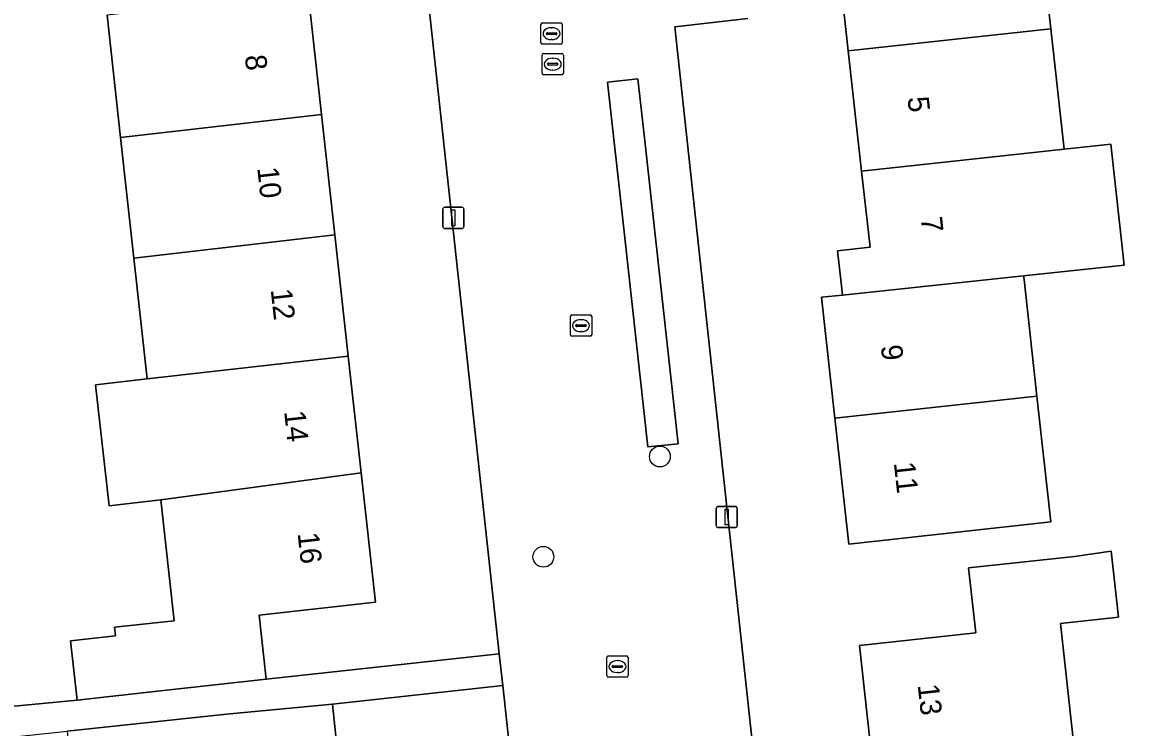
# Model space of a CAD drawing. Extents: x 160023 to 161302, y 384750 to 385707.
# Drawn here: x 161079 to 161131.7, y 385002.5 to 385035.7 of the extents above; entities that cross this region are included whole.
import ezdxf

# ---------------------------------------------------------------- set-up
doc = ezdxf.new("R2010")
doc.units = 0
for name, color, linetype in [('IMGEO_Boom', 7, 'Continuous'), ('IMGEO_Erf', 7, 'Continuous'), ('IMGEO_Kolk', 7, 'Continuous'), ('IMGEO_Lichtmast', 7, 'Continuous'), ('IMGEO_Pand', 7, 'Continuous'), ('IMGEO_Pand_nummerreeks', 7, 'Continuous'), ('IMGEO_Parkeervlak_open', 7, 'Continuous'), ('IMGEO_Rijbaan_lokaal_open', 7, 'Continuous'), ('IMGEO_Rioolput', 7, 'Continuous'), ('IMGEO_Voetpad_open', 7, 'Continuous')]:
    doc.layers.add(name, color=color, linetype=linetype)

msp = doc.modelspace()

# ---------------------------------------------------------------- linework, layer by layer
at = {"layer": 'IMGEO_Boom'}
for centre in [(161108.911, 385015.274), (161103.436, 385010.558)]:
    msp.add_circle(centre, 0.489, dxfattribs=at)
at = {"layer": 'IMGEO_Erf'}
for points in [[(161126.662, 385041.063), (161127.29, 385035.387), (161127.916, 385029.728), (161130.099, 385029.958), (161130.727, 385024.271), (161126.004, 385023.769), (161126.024, 385023.592), (161126.631, 385018.105), (161127.283, 385012.208), (161122.76, 385011.708), (161117.79, 385011.158), (161117.135, 385017.074), (161116.506, 385022.76), (161117.49, 385022.865), (161117.426, 385023.447), (161117.261, 385024.947), (161118.789, 385025.112), (161118.393, 385028.694), (161117.767, 385034.353), (161117.133, 385040.083)], [(161092.377, 385037.073), (161093.008, 385031.355), (161093.633, 385025.697), (161094.264, 385019.989), (161094.869, 385014.507), (161095.541, 385008.423), (161090.078, 385007.82), (161090.411, 385004.801), (161101.363, 385005.987), (161097.917, 385037.806)], [(161069.837, 385002.7), (161081.517, 385003.819), (161081.208, 385006.612), (161083.327, 385006.846), (161083.284, 385007.242), (161086.077, 385007.551), (161085.45, 385013.232), (161083.032, 385012.956), (161082.389, 385018.647), (161084.821, 385018.922), (161084.194, 385024.601), (161083.568, 385030.269), (161082.932, 385036.03)], [(161113.048, 385035.872), (161109.62, 385035.48), (161113.456, 385000)], [(161118.914, 385000.664), (161118.285, 385006.392), (161123.753, 385006.983), (161123.422, 385010.039), (161128.394, 385010.577), (161130.127, 385010.822), (161130.463, 385007.717), (161127.745, 385007.423), (161128.367, 385001.692)]]:
    msp.add_lwpolyline(points, dxfattribs=at)
msp.add_lwpolyline([(161102.011, 385000), (161101.524, 385004.5), (161093.522, 385003.633), (161093.898, 385000), (161094.127, 384997.928), (161094.75, 384992.292), (161095.379, 384986.6), (161096.004, 384980.95), (161096.628, 384975.303), (161097.254, 384969.635), (161097.907, 384963.729), (161091.115, 384962.978), (161091.35, 384961.045), (161095.439, 384960.866), (161106.129, 384961.966)], close=True, dxfattribs=at)
at = {"layer": 'IMGEO_Kolk'}
for p, q in [((161103.32, 385034.734), (161103.32, 385035.586)), ((161103.395, 385035.66), (161104.247, 385035.66)), ((161104.321, 385035.586), (161104.321, 385034.734)), ((161103.579, 385035.154), (161103.579, 385035.166)), ((161104.017, 385035.117), (161103.619, 385035.117)), ((161103.622, 385035.203), (161104.02, 385035.203)), ((161103.808, 385035.44), (161103.833, 385035.44)), ((161104.063, 385035.166), (161104.063, 385035.154)), ((161104.247, 385034.66), (161103.395, 385034.66)), ((161103.831, 385034.88), (161103.806, 385034.88)), ((161104.705, 385021.003), (161104.705, 385021.855)), ((161104.78, 385021.929), (161105.632, 385021.929)), ((161105.706, 385021.855), (161105.706, 385021.003)), ((161104.964, 385021.423), (161104.964, 385021.435)), ((161105.402, 385021.386), (161105.004, 385021.386)), ((161105.007, 385021.472), (161105.405, 385021.472)), ((161105.193, 385021.709), (161105.218, 385021.709)), ((161105.448, 385021.435), (161105.448, 385021.423)), ((161105.632, 385020.929), (161104.78, 385020.929)), ((161105.216, 385021.149), (161105.191, 385021.149)), ((161106.417, 385004.969), (161106.417, 385005.821)), ((161106.492, 385005.895), (161107.344, 385005.895)), ((161106.905, 385005.675), (161106.93, 385005.675)), ((161107.418, 385005.821), (161107.418, 385004.969)), ((161106.676, 385005.389), (161106.676, 385005.401)), ((161107.114, 385005.352), (161106.716, 385005.352)), ((161106.719, 385005.438), (161107.117, 385005.438)), ((161106.928, 385005.115), (161106.903, 385005.115)), ((161107.16, 385005.401), (161107.16, 385005.389)), ((161107.344, 385004.895), (161106.492, 385004.895))]:
    msp.add_line(p, q, dxfattribs=at)
for points in [[(161103.32, 385034.734), (161103.32, 385035.586)], [(161103.395, 385035.66), (161104.247, 385035.66)], [(161104.321, 385035.586), (161104.321, 385034.734)], [(161104.247, 385034.66), (161103.395, 385034.66)], [(161104.705, 385021.003), (161104.705, 385021.855)], [(161104.78, 385021.929), (161105.632, 385021.929)], [(161105.706, 385021.855), (161105.706, 385021.003)], [(161105.632, 385020.929), (161104.78, 385020.929)], [(161106.417, 385004.969), (161106.417, 385005.821)], [(161106.492, 385005.895), (161107.344, 385005.895)], [(161107.418, 385005.821), (161107.418, 385004.969)], [(161107.344, 385004.895), (161106.492, 385004.895)]]:
    msp.add_lwpolyline(points, dxfattribs=at)
for centre, radius, start, end in [((161103.397, 385035.584), 0.0765, 91.552, 178.448), ((161103.397, 385035.584), 0.0765, 91.552, 178.448), ((161104.245, 385035.584), 0.0765, 1.552, 88.448), ((161104.245, 385035.584), 0.0765, 1.552, 88.448), ((161103.619, 385035.163), 0.0403, 85.8775, 175.7526), ((161103.616, 385035.153), 0.0366, 178.938, 274.7102), ((161104.02, 385035.16), 0.043, 264.8664, 352.4533), ((161104.024, 385035.165), 0.0386, 1.7309, 96.639), ((161103.397, 385034.736), 0.0765, 181.552, 268.448), ((161103.397, 385034.736), 0.0765, 181.552, 268.448), ((161104.245, 385034.736), 0.0765, 271.552, 358.448), ((161104.245, 385034.736), 0.0765, 271.552, 358.448), ((161104.782, 385021.853), 0.0765, 91.552, 178.448), ((161104.782, 385021.853), 0.0765, 91.552, 178.448), ((161105.63, 385021.853), 0.0765, 1.552, 88.448), ((161105.63, 385021.853), 0.0765, 1.552, 88.448), ((161105.004, 385021.432), 0.0403, 85.8775, 175.7526), ((161105.001, 385021.422), 0.0366, 178.938, 274.7102), ((161105.405, 385021.429), 0.043, 264.8664, 352.4533), ((161105.409, 385021.434), 0.0386, 1.7309, 96.639), ((161104.782, 385021.005), 0.0765, 181.552, 268.448), ((161104.782, 385021.005), 0.0765, 181.552, 268.448), ((161105.63, 385021.005), 0.0765, 271.552, 358.448), ((161105.63, 385021.005), 0.0765, 271.552, 358.448), ((161106.494, 385005.819), 0.0765, 91.552, 178.448), ((161106.494, 385005.819), 0.0765, 91.552, 178.448), ((161107.342, 385005.819), 0.0765, 1.552, 88.448), ((161107.342, 385005.819), 0.0765, 1.552, 88.448), ((161106.494, 385004.971), 0.0765, 181.552, 268.448), ((161106.494, 385004.971), 0.0765, 181.552, 268.448), ((161106.716, 385005.398), 0.0403, 85.8775, 175.7526), ((161106.713, 385005.388), 0.0366, 178.938, 274.7102), ((161107.117, 385005.395), 0.043, 264.8664, 352.4533), ((161107.121, 385005.4), 0.0386, 1.7309, 96.639), ((161107.342, 385004.971), 0.0765, 271.552, 358.448), ((161107.342, 385004.971), 0.0765, 271.552, 358.448)]:
    msp.add_arc(centre, radius, start, end, dxfattribs=at)
for centre, major_axis, ratio, start_param, end_param in [((161103.807, 385035.16), (-0.387, 0.002), 0.722429, 4.712389, 7.853982), ((161103.832, 385035.16), (-0.39, 0.002), 0.717154, 1.570796, 4.712389), ((161105.192, 385021.429), (-0.387, 0.002), 0.722429, 4.712389, 7.853982), ((161105.217, 385021.429), (-0.39, 0.002), 0.717154, 1.570796, 4.712389), ((161106.904, 385005.395), (-0.387, 0.002), 0.722429, 4.712389, 7.853982), ((161106.929, 385005.395), (-0.39, 0.002), 0.717154, 1.570796, 4.712389)]:
    msp.add_ellipse(centre, major_axis=major_axis, ratio=ratio, start_param=start_param, end_param=end_param, dxfattribs=at)
at = {"layer": 'IMGEO_Lichtmast'}
for p, q in [((161098.708, 385026.092), (161098.708, 385026.892)), ((161098.708, 385026.892), (161098.708, 385026.092)), ((161098.808, 385026.992), (161099.598, 385026.992)), ((161099.598, 385026.992), (161098.808, 385026.992)), ((161099.698, 385026.892), (161099.698, 385026.092)), ((161099.698, 385026.092), (161099.698, 385026.892)), ((161099.598, 385025.992), (161098.808, 385025.992)), ((161098.808, 385025.992), (161099.598, 385025.992)), ((161111.658, 385012.929), (161112.448, 385012.929)), ((161112.448, 385012.929), (161111.658, 385012.929)), ((161111.558, 385012.029), (161111.558, 385012.829)), ((161111.558, 385012.829), (161111.558, 385012.029)), ((161112.548, 385012.829), (161112.548, 385012.029)), ((161112.548, 385012.029), (161112.548, 385012.829)), ((161112.448, 385011.929), (161111.658, 385011.929)), ((161111.658, 385011.929), (161112.448, 385011.929))]:
    msp.add_line(p, q, dxfattribs=at)
for points in [[(161099.128, 385026.867), (161099.278, 385026.867), (161099.278, 385026.117), (161099.128, 385026.117), (161099.128, 385026.867)], [(161111.978, 385012.804), (161112.128, 385012.804), (161112.128, 385012.054), (161111.978, 385012.054), (161111.978, 385012.804)]]:
    msp.add_lwpolyline(points, dxfattribs=at)
for centre, start, end in [((161098.808, 385026.892), 90, 180), ((161098.808, 385026.892), 90, 180), ((161099.598, 385026.892), 0, 90), ((161099.598, 385026.892), 360, 90), ((161098.808, 385026.092), 180, 270), ((161098.808, 385026.092), 180, 270), ((161099.598, 385026.092), 270, 0), ((161099.598, 385026.092), 270, 0), ((161111.658, 385012.829), 90, 180), ((161111.658, 385012.829), 90, 180), ((161112.448, 385012.829), 0, 90), ((161112.448, 385012.829), 360, 90), ((161111.658, 385012.029), 180, 270), ((161111.658, 385012.029), 180, 270), ((161112.448, 385012.029), 270, 0), ((161112.448, 385012.029), 270, 0)]:
    msp.add_arc(centre, 0.1, start, end, dxfattribs=at)
at = {"layer": 'IMGEO_Pand'}
for points in [[(161127.29, 385035.387), (161126.662, 385041.063), (161129.476, 385041.374), (161129.141, 385044.396), (161127.271, 385044.189), (161122.301, 385043.64), (161122.627, 385040.691), (161117.133, 385040.083), (161117.767, 385034.353)], [(161093.008, 385031.355), (161092.377, 385037.073), (161087.408, 385036.524), (161082.932, 385036.03), (161083.568, 385030.269)], [(161117.767, 385034.353), (161118.393, 385028.694), (161127.916, 385029.728), (161127.29, 385035.387)], [(161083.568, 385030.269), (161084.194, 385024.601), (161093.633, 385025.697), (161093.008, 385031.355)], [(161130.099, 385029.958), (161127.916, 385029.728), (161118.393, 385028.694), (161118.789, 385025.112), (161117.261, 385024.947), (161117.426, 385023.447), (161117.49, 385022.865), (161126.004, 385023.769), (161130.727, 385024.271)], [(161094.264, 385019.989), (161093.633, 385025.697), (161084.194, 385024.601), (161084.821, 385018.922)], [(161126.024, 385023.592), (161126.004, 385023.769), (161117.49, 385022.865), (161116.506, 385022.76), (161117.135, 385017.074), (161126.631, 385018.105)], [(161082.389, 385018.647), (161083.032, 385012.956), (161085.45, 385013.232), (161094.869, 385014.507), (161094.264, 385019.989), (161084.821, 385018.922)], [(161117.135, 385017.074), (161117.79, 385011.158), (161122.76, 385011.708), (161127.283, 385012.208), (161126.631, 385018.105)], [(161085.45, 385013.232), (161086.077, 385007.551), (161083.284, 385007.242), (161083.327, 385006.846), (161081.208, 385006.612), (161081.517, 385003.819), (161085.442, 385004.252), (161090.411, 385004.801), (161090.078, 385007.82), (161095.541, 385008.423), (161094.869, 385014.507)], [(161128.367, 385001.692), (161127.745, 385007.423), (161130.463, 385007.717), (161130.127, 385010.822), (161128.394, 385010.577), (161123.422, 385010.039), (161123.753, 385006.983), (161118.285, 385006.392), (161118.914, 385000.664)], [(161094.127, 384997.928), (161093.898, 385000), (161093.522, 385003.633), (161088.546, 385003.155), (161081.047, 385002.356), (161081.288, 385000), (161081.637, 384996.597)]]:
    msp.add_lwpolyline(points, close=True, dxfattribs=at)
at = {"layer": 'IMGEO_Parkeervlak_open'}
msp.add_lwpolyline([(161107.879, 385033.029), (161106.452, 385032.874), (161107.227, 385025.839), (161108.341, 385015.723), (161109.768, 385015.877), (161108.2, 385030.116)], close=True, dxfattribs=at)
at = {"layer": 'IMGEO_Rijbaan_lokaal_open'}
for points in [[(161097.917, 385037.806), (161101.363, 385005.987), (161101.524, 385004.5), (161102.011, 385000), (161106.129, 384961.966), (161095.439, 384960.866), (161091.35, 384961.045), (161084.442, 384961.332), (161082.599, 384961.393), (161082.366, 384958.07), (161082.065, 384953.317), (161125.059, 384957.913), (161126.023, 384958.016), (161130.597, 384958.504), (161131.8, 384958.633)], [(161134.541, 384970.478), (161127.761, 384969.751), (161116.852, 384968.591), (161113.456, 385000), (161109.62, 385035.48), (161113.048, 385035.872)]]:
    msp.add_lwpolyline(points, dxfattribs=at)
msp.add_lwpolyline([(161106.452, 385032.874), (161107.879, 385033.029), (161108.2, 385030.116), (161109.768, 385015.877), (161108.341, 385015.723), (161107.227, 385025.839)], close=True, dxfattribs=at)
at = {"layer": 'IMGEO_Rioolput'}
for p, q in [((161103.376, 385033.3), (161103.376, 385034.152)), ((161103.451, 385034.226), (161104.303, 385034.226)), ((161103.864, 385034.006), (161103.889, 385034.006)), ((161104.377, 385034.152), (161104.377, 385033.3)), ((161103.635, 385033.72), (161103.635, 385033.732)), ((161104.073, 385033.683), (161103.675, 385033.683)), ((161103.678, 385033.769), (161104.076, 385033.769)), ((161103.887, 385033.446), (161103.862, 385033.446)), ((161104.119, 385033.732), (161104.119, 385033.72)), ((161104.303, 385033.226), (161103.451, 385033.226))]:
    msp.add_line(p, q, dxfattribs=at)
for points in [[(161103.376, 385033.3), (161103.376, 385034.152)], [(161103.451, 385034.226), (161104.303, 385034.226)], [(161104.377, 385034.152), (161104.377, 385033.3)], [(161104.303, 385033.226), (161103.451, 385033.226)]]:
    msp.add_lwpolyline(points, dxfattribs=at)
for centre, radius, start, end in [((161103.453, 385034.15), 0.0765, 91.552, 178.448), ((161103.453, 385034.15), 0.0765, 91.552, 178.448), ((161104.301, 385034.15), 0.0765, 1.552, 88.448), ((161104.301, 385034.15), 0.0765, 1.552, 88.448), ((161103.675, 385033.729), 0.0403, 85.8775, 175.7526), ((161103.672, 385033.719), 0.0366, 178.938, 274.7102), ((161104.076, 385033.726), 0.043, 264.8664, 352.4533), ((161104.08, 385033.731), 0.0386, 1.7309, 96.639), ((161103.453, 385033.302), 0.0765, 181.552, 268.448), ((161103.453, 385033.302), 0.0765, 181.552, 268.448), ((161104.301, 385033.302), 0.0765, 271.552, 358.448), ((161104.301, 385033.302), 0.0765, 271.552, 358.448)]:
    msp.add_arc(centre, radius, start, end, dxfattribs=at)
for centre, major_axis, ratio, start_param, end_param in [((161103.863, 385033.726), (-0.387, 0.002), 0.722429, 4.712389, 7.853982), ((161103.888, 385033.726), (-0.39, 0.002), 0.717154, 1.570796, 4.712389)]:
    msp.add_ellipse(centre, major_axis=major_axis, ratio=ratio, start_param=start_param, end_param=end_param, dxfattribs=at)
at = {"layer": 'IMGEO_Voetpad_open'}
msp.add_lwpolyline([(161069.609, 385001.137), (161081.047, 385002.356), (161088.546, 385003.155), (161093.522, 385003.633), (161101.524, 385004.5), (161101.363, 385005.987), (161090.411, 385004.801), (161085.442, 385004.252), (161081.517, 385003.819), (161069.837, 385002.7)], dxfattribs=at)

# ---------------------------------------------------------------- texts
at = {"layer": 'IMGEO_Pand_nummerreeks'}
for s, rotation, p in [('8', 276.302, (161089.404, 385034.118)), ('5', 276.3139, (161120.545, 385032.156)), ('10', 276.302, (161089.985, 385028.847)), ('7', 276.3138, (161121.17, 385026.505)), ('12', 276.302, (161090.618, 385023.123)), ('9', 276.3138, (161119.293, 385020.478)), ('14', 276.302, (161091.25, 385017.39)), ('11', 276.3154, (161119.903, 385014.976)), ('16', 276.302, (161091.883, 385011.66)), ('13', 276.2674, (161121.024, 385004.535))]:
    msp.add_text(s, height=1, rotation=rotation, dxfattribs=at).set_placement(p)

doc.saveas('drawing.dxf')
